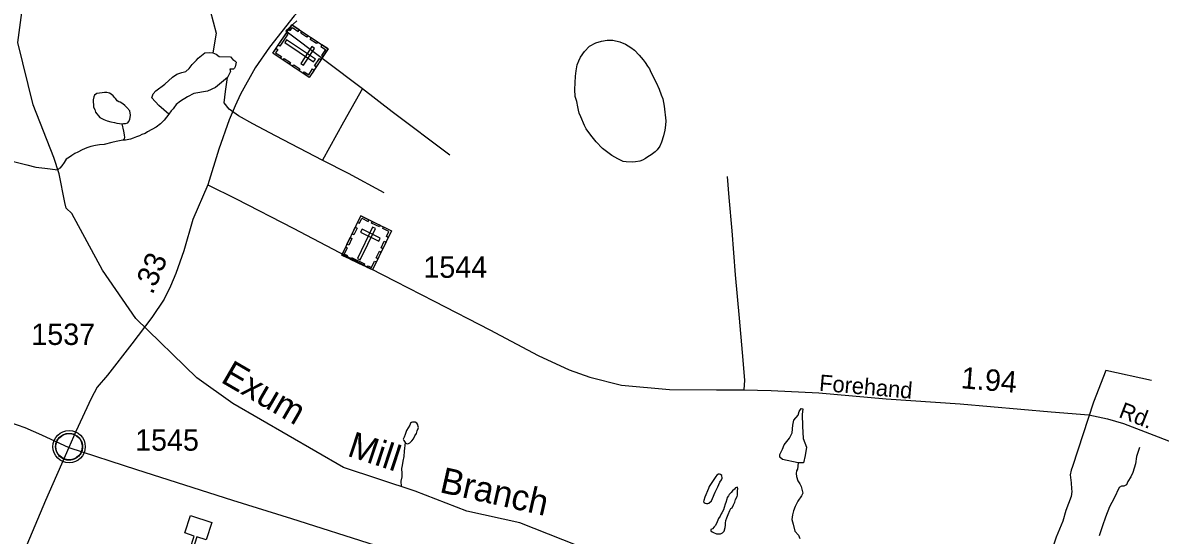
# Model space of a CAD drawing. Extents: x 2206922 to 2357709, y 510027 to 673830.
# Drawn here: x 2308041 to 2314671, y 631208 to 634196 of the extents above; entities that cross this region are included whole.
import ezdxf

# ---------------------------------------------------------------- set-up
doc = ezdxf.new("R2010")
doc.units = 0
for name, color, linetype in [('Exist Civil Demographics Community CELL', 7, 'Continuous'), ('Exist Cultural Cemetery CELL', 7, 'Continuous'), ('Exist Cultural Church CELL', 7, 'Continuous'), ('Exist Hydrographic Creek Single Shore', 7, 'Continuous'), ('Exist Hydrographic Creek Single Shore Label', 7, 'Continuous'), ('Exist Hydrographic Misc Water Feature', 7, 'Continuous'), ('Exist Road Non-System Type 51', 7, 'Continuous'), ('Exist Road Secondary Mileage Hundredths English Label', 7, 'Continuous'), ('Exist Road Secondary Type 51 Attributed', 7, 'Continuous'), ('Exist Road Secondary Type 51 Label', 7, 'Continuous'), ('Exist Road Secondary Type 51 Number Label', 7, 'Continuous')]:
    doc.layers.add(name, color=color, linetype=linetype)

msp = doc.modelspace()

# ---------------------------------------------------------------- linework, layer by layer
at = {"layer": 'Exist Civil Demographics Community CELL'}
msp.add_lwpolyline([(2308234, 631736.7), (2308235, 631742.3), (2308236.8, 631748.9), (2308239.7, 631756.1), (2308242.6, 631761.8), (2308246, 631767.6), (2308249.7, 631772.7), (2308253.7, 631777.1), (2308258.3, 631781.6), (2308263.8, 631786.2), (2308269.3, 631789.9), (2308274.1, 631792.8), (2308279.2, 631795.2), (2308284.6, 631797.5), (2308290.3, 631799.3), (2308294.6, 631800.5), (2308299.5, 631801.2), (2308303.6, 631801.9), (2308310, 631802.2), (2308314.4, 631802.1), (2308320.1, 631801.8), (2308325, 631801.1), (2308329.9, 631800.1), (2308334.9, 631798.7), (2308340, 631796.8), (2308346.7, 631793.9), (2308352.9, 631790.4), (2308358, 631786.8), (2308363.2, 631782.8), (2308366.5, 631779.7), (2308370.6, 631775.3), (2308374.5, 631770.6), (2308377.6, 631766), (2308380.7, 631761), (2308383.1, 631755.8), (2308385.2, 631750.8), (2308386.7, 631745.8), (2308388, 631741.2), (2308389.1, 631735.2), (2308389.7, 631730.5), (2308390, 631724.5), (2308389.8, 631718.7), (2308389.2, 631713), (2308388.3, 631707.5), (2308386.7, 631701.3), (2308384.8, 631695.5), (2308382.5, 631690.4), (2308379.3, 631684.4), (2308376, 631679.1), (2308372.6, 631674.4), (2308368.4, 631669.7), (2308363.1, 631664.7), (2308358.1, 631660.6), (2308353.1, 631657.1), (2308348.7, 631654.6), (2308341.9, 631651.4), (2308334.8, 631648.7), (2308328.8, 631647.2), (2308322.2, 631645.9), (2308317.8, 631645.5), (2308313.3, 631645.2), (2308307.7, 631645.2), (2308303.4, 631645.6), (2308297.8, 631646.3), (2308291.9, 631647.7), (2308287.3, 631649), (2308282.1, 631650.8), (2308277.5, 631652.8), (2308273.6, 631655.1), (2308266.8, 631659.1), (2308261.2, 631663.4), (2308256.3, 631667.9), (2308251.9, 631672.8), (2308248.7, 631676.7), (2308245.7, 631680.9), (2308241.6, 631688), (2308239.9, 631691.5), (2308238.2, 631695.6), (2308235.6, 631703.7), (2308234, 631710.8), (2308233.4, 631716), (2308233, 631722.3), (2308233, 631727), (2308233.5, 631733.4)], close=True, dxfattribs=at)
for centre, radius in [((2308311.7, 631724.3), 94.3), ((2308311.4, 631724.6), 76.7)]:
    msp.add_circle(centre, radius, dxfattribs=at)
at = {"layer": 'Exist Cultural Cemetery CELL'}
for points in [[(2309821.5, 634043), (2309711.3, 633877.2), (2309499.2, 634018.1), (2309609.4, 634183.9)], [(2309591.2, 634156.3), (2309600.7, 634150), (2309612.9, 634168.3), (2309646.6, 634145.9), (2309652.7, 634155.2), (2309609.5, 634183.9)], [(2309587.2, 634129.7), (2309540.2, 634059), (2309530.7, 634065.4), (2309577.7, 634136)], [(2309736.7, 633968.4), (2309747.1, 633984), (2309578.2, 634096.2), (2309567.9, 634080.6)], [(2309667.7, 634145.2), (2309703.8, 634121.3), (2309697.5, 634111.8), (2309661.4, 634135.8)], [(2309723.7, 634108), (2309759.7, 634084), (2309753.4, 634074.6), (2309717.4, 634098.5)], [(2309517.6, 634045.7), (2309527.1, 634039.4), (2309515, 634021), (2309548.6, 633998.7), (2309542.4, 633989.4), (2309499.2, 634018.1)], [(2309742.2, 634046.7), (2309726.7, 634057), (2309661.5, 633958.9), (2309677, 633948.6)], [(2309785.4, 634067), (2309779.1, 634057.5), (2309805.9, 634039.7), (2309783.5, 634005.9), (2309792.8, 633999.7), (2309821.5, 634043)], [(2309565.7, 633987.6), (2309601.8, 633963.6), (2309595.5, 633954.1), (2309559.4, 633978.1)], [(2309780.5, 633981.3), (2309751.8, 633938.1), (2309742.3, 633944.4), (2309771, 633987.6)], [(2309620.6, 633951.1), (2309656.7, 633927.1), (2309650.4, 633917.6), (2309614.3, 633941.6)], [(2309675.1, 633901.1), (2309681.4, 633910.6), (2309708.2, 633892.7), (2309730.7, 633926.5), (2309739.9, 633920.4), (2309711.2, 633877.1)], [(2310012, 633070.6), (2310191, 632983.4), (2310079.4, 632754.5), (2309900.5, 632841.7)], [(2309993, 633031.7), (2310003.2, 633026.7), (2310017.3, 633055.7), (2310053.8, 633037.9), (2310058.6, 633047.9), (2310012, 633070.6)], [(2310078.6, 633038.2), (2310125.1, 633015.5), (2310120.2, 633005.2), (2310073.6, 633027.9)], [(2309960.5, 632965.1), (2309979.5, 633004), (2309989.7, 632999), (2309970.7, 632960.1)], [(2310097.2, 632996.6), (2310080.4, 633004.7), (2309991.5, 632822.4), (2310008.3, 632814.3)], [(2310018.9, 632991.6), (2310010.7, 632974.8), (2310116.5, 632923.2), (2310124.7, 632940)], [(2310172, 632944.4), (2310161.8, 632949.4), (2310175.9, 632978.3), (2310139.5, 632996.1), (2310144.3, 633006.1), (2310191, 632983.4)], [(2309931.1, 632904.6), (2309950, 632943.6), (2309960.3, 632938.6), (2309941.3, 632899.6)], [(2310129.8, 632883.7), (2310148.7, 632922.7), (2310159, 632917.7), (2310140, 632878.8)], [(2309930.2, 632827.3), (2309935.2, 632837.6), (2309915.5, 632847.3), (2309933.2, 632883.6), (2309923.2, 632888.5), (2309900.4, 632841.8)], [(2310100.9, 632824.5), (2310119.8, 632863.4), (2310130.1, 632858.4), (2310111.1, 632819.5)], [(2309957.1, 632826.9), (2310033.4, 632789.7), (2310028.4, 632779.5), (2309952.1, 632816.6)], [(2310049.6, 632769.1), (2310054.7, 632779.4), (2310074.5, 632769.7), (2310092.2, 632806.1), (2310102.2, 632801.2), (2310079.4, 632754.5)]]:
    msp.add_lwpolyline(points, close=True, dxfattribs=at)
at = {"layer": 'Exist Cultural Church CELL'}
msp.add_lwpolyline([(2309110.4, 631180.9), (2309056.2, 631198.4), (2309032.7, 631125.9), (2309063.2, 631116.1), (2309058.2, 631100.9), (2309027.8, 631110.8), (2309009.2, 631053.5), (2308994, 631058.5), (2309012.5, 631115.7), (2308982.1, 631125.6), (2308987, 631140.8), (2309017.5, 631130.9), (2309041, 631203.3), (2308986.2, 631221.2), (2309019, 631322.5), (2309143.3, 631282.2)], close=True, dxfattribs=at)
at = {"layer": 'Exist Hydrographic Creek Single Shore'}
msp.add_lwpolyline([(2311691, 631004.9), (2311665.1, 631036.8), (2311356.1, 631116.1), (2310938, 631279.6), (2310629, 631349.2), (2310328, 631464.9), (2309910.1, 631602.2), (2309265, 631976.4), (2309055, 632125.5), (2308701.1, 632472.1), (2308506.9, 632753), (2308328.1, 633083.9), (2308295.1, 633115.3), (2308286.1, 633147.7), (2308253.2, 633316.1), (2308221.7, 633410.7), (2308101.3, 633717.5), (2308012.5, 634081.6), (2308052.6, 634388.4), (2307962.9, 634512.9), (2307976, 634828.5), (2307892, 634936.6), (2307774.1, 635033.6), (2307631.9, 635106.5)], dxfattribs=at)
at = {"layer": 'Exist Hydrographic Misc Water Feature'}
for points in [[(2309708, 634967.2), (2309465.6, 634712.4), (2309115.9, 634334.9), (2309168.1, 634135.4), (2309149.4, 634019.8)], [(2309638.6, 634208.1), (2309575.5, 634148.1), (2310022.1, 633812.2)], [(2311763.1, 633775.2), (2311771.3, 633753.3), (2311779.7, 633709.5), (2311788.8, 633623.8), (2311786.9, 633599.7), (2311783.2, 633569.4), (2311775.8, 633537.3), (2311764, 633499.3), (2311754.3, 633477.2), (2311738.7, 633454.9), (2311726.8, 633442.8), (2311704.7, 633426.7), (2311685.2, 633414.7), (2311671.1, 633404.2), (2311653.4, 633394.3), (2311637.2, 633389.8), (2311613.2, 633385.7), (2311595, 633383.6), (2311559.3, 633385.4), (2311541.3, 633386.9), (2311509.5, 633402.6), (2311474.8, 633422.4), (2311420.5, 633463.8), (2311384.4, 633501.3), (2311351.8, 633541.1), (2311325.3, 633576.7), (2311315.1, 633596.5), (2311294.8, 633648.2), (2311284.5, 633668), (2311280.2, 633686.1), (2311275.9, 633705.8), (2311270, 633735.9), (2311261.8, 633766), (2311258.9, 633807.7), (2311262.2, 633883.9), (2311267.5, 633916), (2311273.7, 633949.9), (2311283.1, 633974), (2311292.7, 633996.1), (2311316.3, 634028.2), (2311344.4, 634058.5), (2311381.7, 634078.8), (2311413.7, 634089.4), (2311447.6, 634093.6), (2311480, 634094), (2311521.8, 634084.5), (2311553.8, 634070.8), (2311586.4, 634051.3), (2311606.3, 634035.3), (2311634.8, 634007.5), (2311657.3, 633980.1), (2311669.2, 633964.2), (2311683.4, 633942.1), (2311693.4, 633926.5), (2311702, 633908.5), (2311709.8, 633894.4), (2311720.3, 633872.5), (2311732.4, 633846.7), (2311750.8, 633809.1), (2311763.1, 633775.2)], [(2308893.5, 633663.9), (2308835.1, 633712.8), (2308792.7, 633758.4), (2308801.2, 633780.8), (2308816, 633799.9), (2308870.2, 633838.1), (2308914.8, 633879.5), (2308939.2, 633895.5), (2308968.9, 633905), (2308992.3, 633911.4), (2309011.4, 633928.4), (2309028.4, 633951.8), (2309053.8, 633977.3), (2309064.5, 633990), (2309102.7, 634019.8), (2309130.3, 634021.9), (2309149.4, 634019.8), (2309168.5, 634013.4), (2309185.5, 633998.5), (2309251.3, 633996.4), (2309266.2, 633981.5), (2309276.8, 633973), (2309285.3, 633966.6), (2309283.2, 633956), (2309278.9, 633939), (2309274.7, 633930.5), (2309270.4, 633926.3), (2309249.2, 633926.3), (2309251.3, 633911.4), (2309234.3, 633876.4), (2309165.3, 633819), (2309118.6, 633796.7), (2309039, 633782.9), (2309000.8, 633764.8), (2308960.4, 633738.3), (2308936, 633719.1), (2308921.1, 633699), (2308918, 633693.7), (2308906.3, 633682), (2308893.5, 633663.9)], [(2309515.2, 633537.4), (2309382.1, 633606.4), (2309298.9, 633653.9), (2309244.3, 633692), (2309215.8, 633730), (2309222.9, 633794.2), (2309234.3, 633876.4)], [(2308635.3, 633608.3), (2308639.6, 633608.4), (2308653.3, 633612.4), (2308657.4, 633618.7), (2308665.2, 633632.5), (2308668.7, 633656.7), (2308664.6, 633682.5), (2308648.4, 633702.4), (2308636.3, 633714.3), (2308624.4, 633724.2), (2308608.2, 633732), (2308602.1, 633735.7), (2308592, 633741.7), (2308583.8, 633751.9), (2308578.1, 633757.6), (2308567.8, 633769.7), (2308557.4, 633779.3), (2308547.7, 633785.2), (2308531.5, 633789.3), (2308517.4, 633789), (2308503.4, 633787.1), (2308487.9, 633784.6), (2308473.9, 633782.6), (2308459.8, 633774.6), (2308455.9, 633764.2), (2308452, 633746.1), (2308452.2, 633734.4), (2308454.2, 633718.2), (2308454.4, 633704.4), (2308460.6, 633690.5), (2308464.9, 633674.5), (2308490.9, 633642.9), (2308513.3, 633631.1), (2308533.2, 633623.2), (2308555.1, 633617.5), (2308575.4, 633613.6), (2308589.2, 633609.9), (2308605.4, 633607.9), (2308619.1, 633606.2), (2308629.3, 633608.3), (2308635.3, 633608.3)], [(2310022.1, 633812.2), (2309911.2, 633616.5), (2309788.5, 633394.8)], [(2310022.1, 633812.2), (2310194.4, 633677.8), (2310530, 633426.7)], [(2308893.5, 633663.9), (2308864.9, 633627.8), (2308843.6, 633607.6), (2308818.2, 633587.4), (2308793.7, 633573.6), (2308769, 633560.9), (2308755, 633550.9), (2308735.3, 633544.5), (2308721.2, 633536.5), (2308705.2, 633530.4), (2308685.5, 633524), (2308669.7, 633517.9), (2308639.6, 633511.4), (2308625.2, 633511.6)], [(2308619.1, 633606.2), (2308628.7, 633563.4), (2308633.2, 633541.6), (2308633.4, 633527.4), (2308631.6, 633519.5), (2308625.2, 633511.6)], [(2308625.2, 633511.6), (2308586.1, 633502.9), (2308559.8, 633498.7), (2308516.1, 633486.3), (2308488, 633484), (2308466.1, 633479.6), (2308438.2, 633473.6), (2308414.2, 633467.1), (2308388, 633454.8), (2308362.6, 633442.4), (2308344.7, 633434.6), (2308326.5, 633422.3), (2308312.9, 633412.2), (2308295.1, 633399.9), (2308282, 633380.9), (2308268.2, 633361.7), (2308258, 633347.3), (2308254.5, 633345.9), (2308245.9, 633337.9)], [(2310147.3, 633204.5), (2309940.6, 633316.3), (2309790.8, 633392.4), (2309515.2, 633537.4)], [(2307883.1, 633411.6), (2308065.1, 633367.9), (2308116.6, 633354.8), (2308170.1, 633348), (2308245.9, 633337.9)], [(2314619.5, 632110.7), (2314353.4, 632167.8), (2314283, 631983.3), (2314159.4, 631608.1), (2314151.4, 631588.3), (2314145.8, 631559.9), (2314152.4, 631514.3), (2314154.9, 631478.2), (2314155.1, 631464), (2314151.4, 631434.2), (2314121.8, 631351.8), (2314102.6, 631289.8), (2314065.5, 631197.3), (2314026.9, 631087.1), (2314076.1, 630997.8), (2314084.3, 630929.6), (2314080.6, 630899.7), (2314078.8, 630873.6), (2314083.3, 630861.7), (2314095.6, 630831.8), (2314104, 630802.1), (2314111.8, 630796.1)], [(2312591.7, 631629.9), (2312559.9, 631629.9), (2312470.4, 631649.8), (2312454.5, 631663.7), (2312454.5, 631679.6), (2312470.4, 631709.5), (2312478.4, 631735.4), (2312510.2, 631773.2), (2312526.1, 631805), (2312530.1, 631850.8), (2312536, 631878.6), (2312559.9, 631908.5), (2312565.9, 631930.4), (2312577.8, 631946.3), (2312587.8, 631944.3), (2312583.8, 631912.5), (2312585.8, 631844.8), (2312589.7, 631771.2), (2312609.6, 631721.4), (2312601.7, 631673.7), (2312591.7, 631629.9)], [(2310269.7, 631748), (2310273.8, 631744.2), (2310281.6, 631740.1), (2310289.6, 631742.2), (2310298, 631746.6), (2310309.3, 631758.7), (2310319.4, 631770.5), (2310327.2, 631786.8), (2310335.6, 631800.6), (2310341.1, 631816.8), (2310346.8, 631830.9), (2310348.7, 631837.1), (2310342.3, 631854.7), (2310338.2, 631861), (2310328.6, 631866.9), (2310324.3, 631866.8), (2310320.6, 631866.5), (2310312.4, 631866.5), (2310306.6, 631864.6), (2310300.5, 631860.6), (2310296.6, 631850.3), (2310286.8, 631834.3), (2310277.1, 631818.3), (2310269.3, 631796), (2310263.6, 631780.2), (2310259.5, 631768.2), (2310261.5, 631760.2), (2310269.7, 631748)], [(2310269.7, 631748), (2310264, 631698.2), (2310262.4, 631668), (2310256.8, 631640.1), (2310253.5, 631614.2), (2310249, 631597.8), (2310250.1, 631568.1), (2310250.1, 631548.2), (2310244.3, 631523.9), (2310247.4, 631491.4)], [(2314550, 631720.5), (2314532.6, 631666.3), (2314526.8, 631624.2), (2314511, 631573.8), (2314499.6, 631548), (2314482.1, 631521.9), (2314474.1, 631501.6), (2314458.1, 631493.4), (2314444.6, 631493.4), (2314432.1, 631487.2), (2314403, 631425.1), (2314375.5, 631374.4), (2314352.5, 631312.6), (2314334.7, 631262.2), (2314315.8, 631204.2)], [(2312559.9, 631629.9), (2312556.3, 631592.8), (2312550.3, 631582.7), (2312548.5, 631568.8), (2312550.7, 631551), (2312559.1, 631525), (2312571, 631507), (2312577.6, 631493.1), (2312581.3, 631477.5), (2312585.4, 631461.4), (2312587.9, 631453.4), (2312579.7, 631437.2), (2312558.1, 631407.1), (2312542.5, 631375), (2312533.1, 631350.9), (2312527.4, 631326.6), (2312523.1, 631298.9), (2312532.1, 631272.8), (2312541.9, 631232.8), (2312562.2, 631209.1), (2312570.8, 631189.5)], [(2312043, 631492.6), (2312037.6, 631480.5), (2312017.7, 631430.3), (2312010.2, 631410.4), (2312008.5, 631402.5), (2312012.4, 631398.3), (2312018.6, 631394.5), (2312026.4, 631392.5), (2312034.3, 631392.5), (2312040.3, 631394.9), (2312056.3, 631409.1), (2312062, 631422.8), (2312077.8, 631459), (2312093.4, 631491.1), (2312104.9, 631517.4), (2312113.3, 631531.5), (2312118.8, 631541.7), (2312116.6, 631557.3), (2312108.4, 631561.4), (2312102.4, 631563.2), (2312096.5, 631563.2), (2312086.8, 631559), (2312080.7, 631551), (2312043, 631492.6)], [(2312080.8, 631217.9), (2312084.9, 631216.2), (2312090.8, 631216), (2312096.8, 631216), (2312109.1, 631216.2), (2312120.7, 631222.5), (2312128.7, 631232.2), (2312136.3, 631252.6), (2312137.8, 631266.5), (2312138.2, 631278.7), (2312140, 631294.6), (2312145.8, 631308.8), (2312153.8, 631328.7), (2312163.2, 631352.8), (2312169.1, 631364.9), (2312175.3, 631368.8), (2312184.7, 631384.8), (2312190.9, 631401), (2312196.4, 631417.1), (2312204.6, 631434.9), (2312206.5, 631441.1), (2312208.1, 631459.1), (2312208.1, 631467.2), (2312209.7, 631481.2), (2312208.1, 631489.2), (2312195.8, 631484.9), (2312189.8, 631476.9), (2312178, 631466.9), (2312170, 631456.8), (2312158.1, 631444.8), (2312154.6, 631438.4), (2312146.6, 631428.7), (2312144.3, 631418.5), (2312139, 631398.6), (2312134.7, 631388.3), (2312129.2, 631370.5), (2312125.1, 631356.5), (2312115.2, 631338.1), (2312111.3, 631332.2), (2312105.6, 631320.1), (2312095.9, 631306.1), (2312088.3, 631286.2), (2312078.1, 631265.8), (2312072.1, 631257.8), (2312062.1, 631245.9), (2312052.5, 631241.7), (2312052.5, 631233.6), (2312060.3, 631227.5), (2312070.5, 631221.9), (2312080.8, 631217.9)]]:
    msp.add_lwpolyline(points, dxfattribs=at)
at = {"layer": 'Exist Road Non-System Type 51'}
msp.add_lwpolyline([(2312147.8, 633299.7), (2312156.3, 633176.4), (2312174.8, 632982.2), (2312193.4, 632725.5), (2312217, 632473.8), (2312233.9, 632272.8), (2312247.4, 632112.4), (2312244, 632054.9)], dxfattribs=at)
at = {"layer": 'Exist Road Secondary Type 51 Attributed'}
for points in [[(2312231.1, 637366.6), (2312214.2, 637323.8), (2312189.5, 637284.4), (2312149, 637225.9), (2311988, 637019.3), (2311535.7, 636476), (2311013.6, 635860.7), (2310727.8, 635517.8), (2310171.9, 634856.9), (2309877.1, 634507.3), (2309738.8, 634359.7), (2309622.8, 634235.9), (2309479.6, 634052.9), (2309395, 633934), (2309310, 633779.3), (2309278.5, 633711.8), (2309243.6, 633629.6), (2309184, 633459.6), (2309119.8, 633251.3)], [(2309119.8, 633251.3), (2309032.5, 633048.5), (2308980.7, 632866.2), (2308934, 632733.7), (2308902.8, 632659.4), (2308865.6, 632585), (2308792.9, 632478.3), (2308676.6, 632323.1), (2308534.7, 632141.7), (2308475.3, 632071.1), (2308440.2, 632004.7), (2308350.3, 631813.8), (2308309.3, 631719.5)], [(2309119.8, 633251.3), (2309285.2, 633170.2), (2309617.2, 632997.9), (2309924.4, 632838), (2310211.9, 632690), (2310439.7, 632571.8), (2310763.8, 632406.2), (2311045.7, 632255.1), (2311226.3, 632172.3), (2311346.1, 632130.1), (2311531.8, 632082.8), (2311810.3, 632058.3), (2312085.4, 632056.6), (2312244, 632054.9), (2312402.7, 632051.6), (2312681.2, 632038.1), (2313074.5, 632004.3), (2313504.9, 631973.9), (2314034.9, 631928.3), (2314254.3, 631909.7), (2314364, 631886.1), (2314456.8, 631859), (2314608.7, 631801.6), (2314743.8, 631749.2)], [(2307963.8, 631867.8), (2308052.7, 631835.9), (2308150.8, 631792.8), (2308309.3, 631719.5)], [(2308309.3, 631719.5), (2308173.2, 631410.8), (2307957.2, 630893.7), (2307747.2, 630402.9), (2307664.5, 630200.9), (2307601.9, 630071.7), (2307553.5, 629986.8), (2307418.2, 629766.7), (2307347.6, 629641.4), (2307274.9, 629524.3), (2307147.9, 629302.3), (2306971.4, 628992.5), (2306681.4, 628407.3), (2306567.5, 628192.2), (2306485.6, 628037.7), (2306321.1, 627740), (2305843.7, 626886.4), (2305730.7, 626666.2), (2305597.5, 626335)], [(2308309.3, 631719.5), (2308704.4, 631591.9), (2309263.2, 631411.8), (2309608.3, 631305.8), (2310094.8, 631150.3), (2310656, 630974.5), (2310849.8, 630905.9), (2310936.6, 630875.6), (2311025.4, 630827.1), (2311100.1, 630770.5), (2311154.6, 630720), (2311194.9, 630667.5), (2311235.3, 630603.6), (2311256, 630543.8), (2311293.8, 630398.9), (2311344.3, 630130.2), (2311530, 629322.3), (2311600.7, 628988), (2311776.3, 628289.2), (2311798.6, 628192.2), (2312017.2, 627244.6), (2312061.5, 627068.3), (2312152.4, 626749.9), (2312196.3, 626581.5)]]:
    msp.add_lwpolyline(points, dxfattribs=at)

# ---------------------------------------------------------------- texts
at = {"layer": 'Exist Hydrographic Creek Single Shore Label'}
for s, rotation, p in [('Exum', 329.88529, (2309189.2, 632103.8)), ('Mill', 341.80793, (2309926.8, 631672.7)), ('Branch', 347.31321, (2310465.5, 631460))]:
    msp.add_text(s, height=150, rotation=rotation, dxfattribs=at).set_placement(p)
at = {"layer": 'Exist Road Secondary Mileage Hundredths English Label'}
for s, rotation, p in [('.33', 67.22349, (2308797.3, 632606.5)), ('1.94', 355.08219, (2313506.1, 632065.8))]:
    msp.add_text(s, height=125, rotation=rotation, dxfattribs=at).set_placement(p)
at = {"layer": 'Exist Road Secondary Type 51 Label'}
for s, rotation, p in [('Forehand', 355.03164, (2312680.6, 632051)), ('Rd.', 338.79588, (2314423.8, 631898.1))]:
    msp.add_text(s, height=95, rotation=rotation, dxfattribs=at).set_placement(p)
at = {"layer": 'Exist Road Secondary Type 51 Number Label'}
for s, p in [('1544', (2310376.2, 632708.9)), ('1537', (2308091.2, 632317.5)), ('1545', (2308696.2, 631701))]:
    msp.add_text(s, height=125, dxfattribs=at).set_placement(p)

doc.saveas('drawing.dxf')
